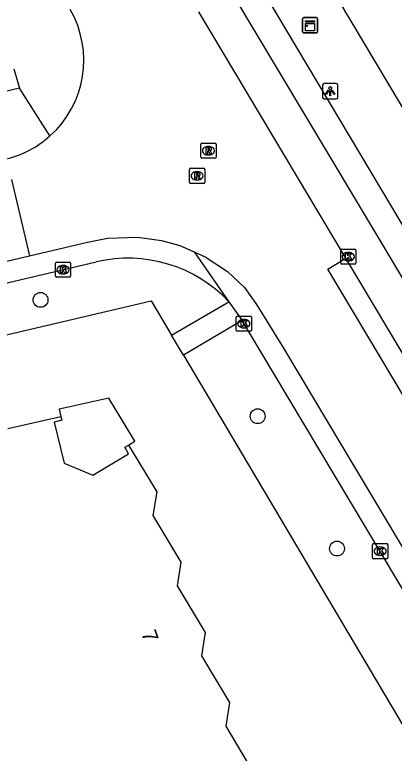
# Model space of a CAD drawing. Extents: x 156651 to 158072, y 387631 to 388990.
# Drawn here: x 157427.86 to 157452.91, y 388375.73 to 388424.42 of the extents above; entities that cross this region are included whole.
import ezdxf

# ---------------------------------------------------------------- set-up
doc = ezdxf.new("R2010")
doc.units = 0
for name, color, linetype in [('IMGEO_Berm_groen', 7, 'Continuous'), ('IMGEO_Boom', 7, 'Continuous'), ('IMGEO_Groenvoorziening', 7, 'Continuous'), ('IMGEO_Kast', 7, 'Continuous'), ('IMGEO_Kolk', 7, 'Continuous'), ('IMGEO_Lichtpunt', 7, 'Continuous'), ('IMGEO_Pand', 7, 'Continuous'), ('IMGEO_Pand_nummerreeks', 7, 'Continuous'), ('IMGEO_Pand_overbouw', 7, 'Continuous'), ('IMGEO_Parkeervlak_gesloten', 7, 'Continuous'), ('IMGEO_Rijbaan_lokaal_gesloten', 7, 'Continuous'), ('IMGEO_Rioolput', 7, 'Continuous'), ('IMGEO_Voetpad_open', 7, 'Continuous')]:
    doc.layers.add(name, color=color, linetype=linetype)

msp = doc.modelspace()

# ---------------------------------------------------------------- linework, layer by layer
at = {"layer": 'IMGEO_Berm_groen'}
for points in [[(157405.856, 388398.287), (157436.862, 388405.571), (157438.216, 388403.291)], [(157439, 388401.98), (157454.144, 388376.467)]]:
    msp.add_lwpolyline(points, dxfattribs=at)
at = {"layer": 'IMGEO_Boom'}
for centre in [(157429.563, 388405.624), (157443.9, 388397.953), (157449.135, 388389.225)]:
    msp.add_circle(centre, 0.489, dxfattribs=at)
at = {"layer": 'IMGEO_Groenvoorziening'}
msp.add_lwpolyline([(157445.84, 388431.057), (157466.727, 388396.084)], dxfattribs=at)
at = {"layer": 'IMGEO_Kast'}
for p, q in [((157446.856, 388423.309), (157446.856, 388424.15)), ((157446.856, 388424.15), (157446.856, 388423.309)), ((157446.931, 388424.234), (157447.772, 388424.234)), ((157447.772, 388424.234), (157446.931, 388424.234)), ((157447.856, 388424.159), (157447.856, 388423.318)), ((157447.856, 388423.318), (157447.856, 388424.159)), ((157447.781, 388423.234), (157446.94, 388423.234)), ((157446.94, 388423.234), (157447.781, 388423.234))]:
    msp.add_line(p, q, dxfattribs=at)
for points in [[(157447.051, 388424.024), (157447.651, 388424.024), (157447.651, 388423.939), (157447.051, 388423.939), (157447.051, 388424.024)], [(157447.051, 388423.849), (157447.651, 388423.849), (157447.651, 388423.36), (157447.051, 388423.36), (157447.051, 388423.849)]]:
    msp.add_lwpolyline(points, dxfattribs=at)
msp.add_circle((157447.135, 388423.698), 0.0377, dxfattribs=at)
for centre, start, end in [((157446.934, 388424.156), 92.4484, 184.2845), ((157446.934, 388424.156), 92.4484, 184.2845), ((157447.778, 388424.156), 2.4484, 94.2845), ((157447.778, 388424.156), 2.4484, 94.2845), ((157446.934, 388423.312), 182.4484, 274.2845), ((157446.934, 388423.312), 182.4484, 274.2845), ((157447.778, 388423.312), 272.4484, 4.2845), ((157447.778, 388423.312), 272.4484, 4.2845)]:
    msp.add_arc(centre, 0.0779, start, end, dxfattribs=at)
at = {"layer": 'IMGEO_Kolk'}
for p, q in [((157449.375, 388408.048), (157449.375, 388408.9)), ((157449.45, 388408.974), (157450.302, 388408.974)), ((157449.863, 388408.754), (157449.888, 388408.754)), ((157450.376, 388408.9), (157450.376, 388408.048)), ((157430.551, 388407.188), (157430.551, 388408.04)), ((157430.626, 388408.114), (157431.478, 388408.114)), ((157431.552, 388408.04), (157431.552, 388407.188)), ((157449.886, 388408.194), (157449.861, 388408.194)), ((157431.039, 388407.894), (157431.064, 388407.894)), ((157450.302, 388407.974), (157449.45, 388407.974)), ((157431.478, 388407.114), (157430.626, 388407.114)), ((157431.062, 388407.334), (157431.037, 388407.334)), ((157442.483, 388403.633), (157442.483, 388404.485)), ((157442.558, 388404.559), (157443.41, 388404.559)), ((157442.971, 388404.339), (157442.996, 388404.339)), ((157443.484, 388404.485), (157443.484, 388403.633)), ((157442.994, 388403.779), (157442.969, 388403.779)), ((157443.41, 388403.559), (157442.558, 388403.559)), ((157451.554, 388389.552), (157452.406, 388389.552)), ((157451.479, 388388.626), (157451.479, 388389.478)), ((157451.967, 388389.332), (157451.992, 388389.332)), ((157452.48, 388389.478), (157452.48, 388388.626)), ((157451.99, 388388.772), (157451.965, 388388.772)), ((157452.406, 388388.552), (157451.554, 388388.552))]:
    msp.add_line(p, q, dxfattribs=at)
for points in [[(157449.375, 388408.048), (157449.375, 388408.9)], [(157449.45, 388408.974), (157450.302, 388408.974)], [(157449.696, 388408.674), (157449.819, 388408.674), (157449.819, 388408.523), (157449.949, 388408.674), (157450.113, 388408.674), (157449.967, 388408.523), (157450.12, 388408.274), (157449.968, 388408.274), (157449.883, 388408.438), (157449.819, 388408.371), (157449.819, 388408.274), (157449.696, 388408.274), (157449.696, 388408.674)], [(157450.376, 388408.9), (157450.376, 388408.048)], [(157430.551, 388407.188), (157430.551, 388408.04)], [(157430.626, 388408.114), (157431.478, 388408.114)], [(157431.552, 388408.04), (157431.552, 388407.188)], [(157430.872, 388407.814), (157430.995, 388407.814), (157430.995, 388407.663), (157431.125, 388407.814), (157431.289, 388407.814), (157431.143, 388407.663), (157431.296, 388407.414), (157431.144, 388407.414), (157431.059, 388407.578), (157430.995, 388407.511), (157430.995, 388407.414), (157430.872, 388407.414), (157430.872, 388407.814)], [(157450.302, 388407.974), (157449.45, 388407.974)], [(157431.478, 388407.114), (157430.626, 388407.114)], [(157442.483, 388403.633), (157442.483, 388404.485)], [(157442.558, 388404.559), (157443.41, 388404.559)], [(157442.804, 388404.259), (157442.927, 388404.259), (157442.927, 388404.108), (157443.057, 388404.259), (157443.221, 388404.259), (157443.075, 388404.108), (157443.228, 388403.859), (157443.076, 388403.859), (157442.991, 388404.023), (157442.927, 388403.956), (157442.927, 388403.859), (157442.804, 388403.859), (157442.804, 388404.259)], [(157443.484, 388404.485), (157443.484, 388403.633)], [(157443.41, 388403.559), (157442.558, 388403.559)], [(157451.554, 388389.552), (157452.406, 388389.552)], [(157451.479, 388388.626), (157451.479, 388389.478)], [(157451.8, 388389.252), (157451.923, 388389.252), (157451.923, 388389.101), (157452.053, 388389.252), (157452.217, 388389.252), (157452.071, 388389.101), (157452.224, 388388.852), (157452.072, 388388.852), (157451.987, 388389.016), (157451.923, 388388.949), (157451.923, 388388.852), (157451.8, 388388.852), (157451.8, 388389.252)], [(157452.48, 388389.478), (157452.48, 388388.626)], [(157452.406, 388388.552), (157451.554, 388388.552)]]:
    msp.add_lwpolyline(points, dxfattribs=at)
for centre, start, end in [((157449.452, 388408.898), 91.552, 178.448), ((157449.452, 388408.898), 91.552, 178.448), ((157450.3, 388408.898), 1.552, 88.448), ((157450.3, 388408.898), 1.552, 88.448), ((157430.628, 388408.038), 91.552, 178.448), ((157430.628, 388408.038), 91.552, 178.448), ((157431.476, 388408.038), 1.552, 88.448), ((157431.476, 388408.038), 1.552, 88.448), ((157449.452, 388408.05), 181.552, 268.448), ((157449.452, 388408.05), 181.552, 268.448), ((157450.3, 388408.05), 271.552, 358.448), ((157450.3, 388408.05), 271.552, 358.448), ((157430.628, 388407.19), 181.552, 268.448), ((157430.628, 388407.19), 181.552, 268.448), ((157431.476, 388407.19), 271.552, 358.448), ((157431.476, 388407.19), 271.552, 358.448), ((157442.56, 388404.483), 91.552, 178.448), ((157442.56, 388404.483), 91.552, 178.448), ((157443.408, 388404.483), 1.552, 88.448), ((157443.408, 388404.483), 1.552, 88.448), ((157442.56, 388403.635), 181.552, 268.448), ((157442.56, 388403.635), 181.552, 268.448), ((157443.408, 388403.635), 271.552, 358.448), ((157443.408, 388403.635), 271.552, 358.448), ((157451.556, 388389.476), 91.552, 178.448), ((157451.556, 388389.476), 91.552, 178.448), ((157452.404, 388389.476), 1.552, 88.448), ((157452.404, 388389.476), 1.552, 88.448), ((157451.556, 388388.628), 181.552, 268.448), ((157451.556, 388388.628), 181.552, 268.448), ((157452.404, 388388.628), 271.552, 358.448), ((157452.404, 388388.628), 271.552, 358.448)]:
    msp.add_arc(centre, 0.0765, start, end, dxfattribs=at)
for centre, major_axis, ratio, start_param, end_param in [((157449.862, 388408.474), (-0.387, 0.002), 0.722429, 4.712389, 7.853982), ((157449.887, 388408.474), (-0.39, 0.002), 0.717154, 1.570796, 4.712389), ((157431.038, 388407.614), (-0.387, 0.002), 0.722429, 4.712389, 7.853982), ((157431.063, 388407.614), (-0.39, 0.002), 0.717154, 1.570796, 4.712389), ((157442.97, 388404.059), (-0.387, 0.002), 0.722429, 4.712389, 7.853982), ((157442.995, 388404.059), (-0.39, 0.002), 0.717154, 1.570796, 4.712389), ((157451.966, 388389.052), (-0.387, 0.002), 0.722429, 4.712389, 7.853982), ((157451.991, 388389.052), (-0.39, 0.002), 0.717154, 1.570796, 4.712389)]:
    msp.add_ellipse(centre, major_axis=major_axis, ratio=ratio, start_param=start_param, end_param=end_param, dxfattribs=at)
at = {"layer": 'IMGEO_Lichtpunt'}
for p, q in [((157448.186, 388419.787), (157448.186, 388418.98)), ((157448.186, 388419.787), (157448.186, 388418.98)), ((157449.088, 388419.882), (157448.28, 388419.882)), ((157449.088, 388419.882), (157448.28, 388419.882)), ((157449.182, 388418.98), (157449.182, 388419.787)), ((157449.182, 388418.98), (157449.182, 388419.787)), ((157448.28, 388418.886), (157449.088, 388418.886)), ((157448.28, 388418.886), (157449.088, 388418.886))]:
    msp.add_line(p, q, dxfattribs=at)
for points in [[(157448.56, 388419.451), (157448.599, 388419.423), (157448.411, 388419.161), (157448.373, 388419.188), (157448.56, 388419.451)], [(157448.662, 388419.403), (157448.709, 388419.403), (157448.709, 388419.081), (157448.662, 388419.081), (157448.662, 388419.403)], [(157448.772, 388419.423), (157448.81, 388419.45), (157448.997, 388419.188), (157448.958, 388419.16), (157448.772, 388419.423)]]:
    msp.add_lwpolyline(points, dxfattribs=at)
msp.add_circle((157448.685, 388419.585), 0.0994, dxfattribs=at)
for centre, start, end in [((157448.28, 388419.787), 90, 180), ((157448.28, 388419.787), 90, 180), ((157449.088, 388419.787), 0, 90), ((157449.088, 388419.787), 0, 90), ((157448.28, 388418.98), 180, 270), ((157448.28, 388418.98), 180, 270), ((157449.088, 388418.98), 270, 0), ((157449.088, 388418.98), 270, 360)]:
    msp.add_arc(centre, 0.0946, start, end, dxfattribs=at)
at = {"layer": 'IMGEO_Pand'}
msp.add_lwpolyline([(157427.403, 388397.147), (157430.91, 388397.944), (157430.97, 388397.684), (157430.474, 388397.559), (157431.125, 388394.859), (157433.009, 388394.068), (157435.379, 388395.461), (157435.131, 388395.916), (157435.365, 388396.049), (157437.235, 388392.972), (157436.98, 388391.415), (157438.822, 388388.332), (157438.588, 388386.775), (157440.438, 388383.688), (157440.195, 388382.141), (157442.035, 388379.067), (157441.79, 388377.509), (157443.627, 388374.435)], dxfattribs=at)
at = {"layer": 'IMGEO_Pand_overbouw'}
msp.add_lwpolyline([(157434.314, 388398.74), (157434.229, 388398.88), (157434.064, 388399.149), (157431.11, 388398.477), (157430.803, 388398.407), (157430.845, 388398.227), (157430.91, 388397.944), (157430.97, 388397.684), (157430.474, 388397.559), (157431.125, 388394.859), (157433.009, 388394.068), (157435.379, 388395.461), (157435.131, 388395.916), (157435.365, 388396.049), (157435.799, 388396.296)], close=True, dxfattribs=at)
at = {"layer": 'IMGEO_Parkeervlak_gesloten'}
msp.add_lwpolyline([(157406.444, 388401.833), (157433.245, 388408.125)], dxfattribs=at)
msp.add_arc((157435.352, 388399.251), 9.121, 43.2037, 103.3558, dxfattribs=at)
at = {"layer": 'IMGEO_Rijbaan_lokaal_gesloten'}
for points in [[(157449.717, 388408.375), (157440.013, 388424.616)], [(157427.649, 388413.564), (157428.83, 388408.527)], [(157428.83, 388408.527), (157432.658, 388409.425), (157433.976, 388409.683), (157435.969, 388409.754), (157437.559, 388409.538), (157438.758, 388409.208), (157439.697, 388408.794)], [(157171.244, 388314.319), (157180.605, 388319.095), (157279.127, 388368.703), (157285.498, 388371.81), (157294.645, 388375.709), (157303.766, 388378.867), (157314.242, 388381.65), (157428.83, 388408.527)], [(157439.697, 388408.794), (157440.425, 388408.473), (157441.903, 388407.485), (157443.038, 388406.442), (157443.784, 388405.392), (157444.05, 388404.959), (157445.602, 388402.433), (157521.372, 388275.706), (157522.175, 388274.237)], [(157439.697, 388408.794), (157442, 388405.495)], [(157537.564, 388275.061), (157535.848, 388275.107), (157533.594, 388275.442), (157531.639, 388276.001), (157529.748, 388276.805), (157527.833, 388277.93), (157525.577, 388279.781), (157523.713, 388281.965), (157522.63, 388283.637), (157448.518, 388407.652), (157449.717, 388408.375)], [(157478.665, 388359.931), (157449.717, 388408.375)], [(157442, 388405.495), (157442.881, 388404.255)], [(157457.241, 388380.247), (157442.881, 388404.255)]]:
    msp.add_lwpolyline(points, dxfattribs=at)
for centre, radius, start, end in [((157425.727, 388421.425), 6.693, 311.784, 29.992), ((157425.736, 388421.4), 6.668, 283.7146, 311.865)]:
    msp.add_arc(centre, radius, start, end, dxfattribs=at)
at = {"layer": 'IMGEO_Rioolput'}
for p, q in [((157440.145, 388415.036), (157440.145, 388415.888)), ((157440.22, 388415.962), (157441.072, 388415.962)), ((157441.146, 388415.888), (157441.146, 388415.036)), ((157440.633, 388415.742), (157440.658, 388415.742)), ((157441.072, 388414.962), (157440.22, 388414.962)), ((157440.656, 388415.182), (157440.631, 388415.182)), ((157439.398, 388413.377), (157439.398, 388414.229)), ((157439.473, 388414.303), (157440.325, 388414.303)), ((157439.886, 388414.083), (157439.911, 388414.083)), ((157440.399, 388414.229), (157440.399, 388413.377)), ((157439.909, 388413.523), (157439.884, 388413.523)), ((157440.325, 388413.303), (157439.473, 388413.303))]:
    msp.add_line(p, q, dxfattribs=at)
for points in [[(157440.145, 388415.036), (157440.145, 388415.888)], [(157440.22, 388415.962), (157441.072, 388415.962)], [(157441.146, 388415.888), (157441.146, 388415.036)], [(157440.734, 388415.66), (157440.482, 388415.662), (157440.482, 388415.262)], [(157440.482, 388415.262), (157440.606, 388415.262), (157440.606, 388415.424), (157440.617, 388415.424)], [(157440.66, 388415.581), (157440.606, 388415.581), (157440.606, 388415.5)], [(157440.606, 388415.5), (157440.658, 388415.5)], [(157440.664, 388415.395), (157440.735, 388415.262), (157440.875, 388415.262), (157440.81, 388415.388)], [(157441.072, 388414.962), (157440.22, 388414.962)], [(157439.398, 388413.377), (157439.398, 388414.229)], [(157439.473, 388414.303), (157440.325, 388414.303)], [(157439.987, 388414.001), (157439.735, 388414.003), (157439.735, 388413.603)], [(157439.913, 388413.922), (157439.859, 388413.922), (157439.859, 388413.841)], [(157440.399, 388414.229), (157440.399, 388413.377)], [(157439.735, 388413.603), (157439.859, 388413.603), (157439.859, 388413.765), (157439.87, 388413.765)], [(157439.859, 388413.841), (157439.911, 388413.841)], [(157439.917, 388413.736), (157439.988, 388413.603), (157440.128, 388413.603), (157440.063, 388413.729)], [(157440.325, 388413.303), (157439.473, 388413.303)]]:
    msp.add_lwpolyline(points, dxfattribs=at)
for centre, radius, start, end in [((157440.222, 388415.886), 0.0765, 91.552, 178.448), ((157440.222, 388415.886), 0.0765, 91.552, 178.448), ((157441.07, 388415.886), 0.0765, 1.552, 88.448), ((157441.07, 388415.886), 0.0765, 1.552, 88.448), ((157440.616, 388415.371), 0.0533, 26.0293, 88.6989), ((157440.642, 388415.689), 0.19, 274.7715, 282.9687), ((157440.666, 388415.485), 0.0964, 77.0061, 93.1865), ((157440.68, 388415.542), 0.0378, 276.6634, 79.6772), ((157440.733, 388415.55), 0.109, 350.3612, 89.416), ((157440.731, 388415.55), 0.112, 277.5842, 350.9817), ((157440.715, 388415.335), 0.108, 29.5134, 73.7905), ((157440.222, 388415.038), 0.0765, 181.552, 268.448), ((157440.222, 388415.038), 0.0765, 181.552, 268.448), ((157441.07, 388415.038), 0.0765, 271.552, 358.448), ((157441.07, 388415.038), 0.0765, 271.552, 358.448), ((157439.475, 388414.227), 0.0765, 91.552, 178.448), ((157439.475, 388414.227), 0.0765, 91.552, 178.448), ((157439.919, 388413.826), 0.0964, 77.0061, 93.1865), ((157439.933, 388413.883), 0.0378, 276.6634, 79.6772), ((157439.986, 388413.891), 0.109, 350.3612, 89.416), ((157440.323, 388414.227), 0.0765, 1.552, 88.448), ((157440.323, 388414.227), 0.0765, 1.552, 88.448), ((157439.869, 388413.712), 0.0533, 26.0293, 88.6989), ((157439.895, 388414.03), 0.19, 274.7715, 282.9687), ((157439.984, 388413.891), 0.112, 277.5842, 350.9817), ((157439.968, 388413.676), 0.108, 29.5134, 73.7905), ((157439.475, 388413.379), 0.0765, 181.552, 268.448), ((157439.475, 388413.379), 0.0765, 181.552, 268.448), ((157440.323, 388413.379), 0.0765, 271.552, 358.448), ((157440.323, 388413.379), 0.0765, 271.552, 358.448)]:
    msp.add_arc(centre, radius, start, end, dxfattribs=at)
for centre, major_axis, ratio, start_param, end_param in [((157440.632, 388415.462), (-0.387, 0.002), 0.722429, 4.712389, 7.853982), ((157440.657, 388415.462), (-0.39, 0.002), 0.717154, 1.570796, 4.712389), ((157439.885, 388413.803), (-0.387, 0.002), 0.722429, 4.712389, 7.853982), ((157439.91, 388413.803), (-0.39, 0.002), 0.717154, 1.570796, 4.712389)]:
    msp.add_ellipse(centre, major_axis=major_axis, ratio=ratio, start_param=start_param, end_param=end_param, dxfattribs=at)
at = {"layer": 'IMGEO_Voetpad_open'}
for points in [[(157466.727, 388396.084), (157463.326, 388394.073), (157453.443, 388410.621), (157443.743, 388426.865)], [(157480.832, 388361.226), (157451.89, 388409.685), (157442.194, 388425.919)], [(157427.8, 388420.86), (157428.182, 388419.584)], [(157428.182, 388419.584), (157409.378, 388415.162)], [(157430.186, 388416.435), (157428.182, 388419.584)], [(157438.216, 388403.291), (157442, 388405.495)], [(157442.881, 388404.255), (157439, 388401.98)], [(157439, 388401.98), (157438.216, 388403.291)]]:
    msp.add_lwpolyline(points, dxfattribs=at)

# ---------------------------------------------------------------- texts
at = {"layer": 'IMGEO_Pand_nummerreeks'}
msp.add_text('7', height=1, rotation=289.0802, dxfattribs=at).set_placement((157436.195, 388383.65))

doc.saveas('drawing.dxf')
